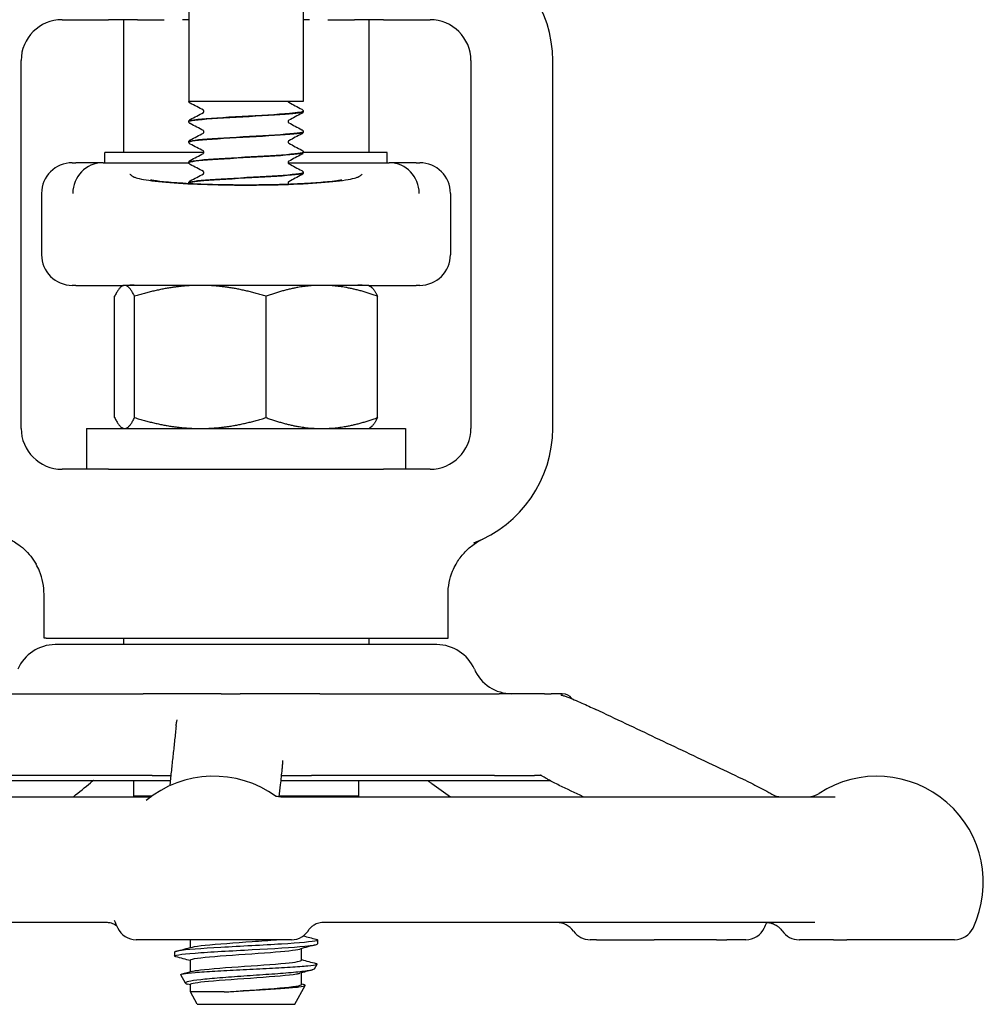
# Model space of a CAD drawing. Header units: inches. Extents: x 36 to 1719, y -84 to 1122.
# Tile 517 of 558: x 949.73 to 952.67, y 865.67 to 868.68. Entities that reach past the tile are written whole.
import ezdxf

# ---------------------------------------------------------------- set-up
doc = ezdxf.new("R2010")
doc.units = ezdxf.units.IN
doc.header["$LTSCALE"] = 48
doc.header["$MEASUREMENT"] = 0
doc.layers.add('Visible (ANSI)', color=7, linetype='Continuous', lineweight=30)

msp = doc.modelspace()

# ---------------------------------------------------------------- linework, layer by layer
at = {"layer": 'Visible (ANSI)'}
for p, q in [((950.24268, 868.7258), (950.24268, 868.4289)), ((950.59268, 868.7258), (950.59268, 868.4289)), ((949.85518, 868.6789), (949.9971, 868.6789)), ((950.08603, 868.6789), (949.9971, 868.6789)), ((950.04268, 868.6789), (950.04268, 868.27265)), ((950.08603, 868.6789), (950.16768, 868.6789)), ((950.24268, 868.6789), (950.22393, 868.6789)), ((950.61143, 868.6789), (950.59268, 868.6789)), ((950.66768, 868.6789), (950.74933, 868.6789)), ((950.83827, 868.6789), (950.74933, 868.6789)), ((950.79268, 868.6789), (950.79268, 868.27265)), ((950.83827, 868.6789), (950.98018, 868.6789)), ((949.73018, 867.4289), (949.73018, 868.5539)), ((951.10518, 868.5539), (951.10518, 867.4289)), ((951.35518, 867.4289), (951.35518, 868.5539)), ((950.59268, 868.4289), (950.24268, 868.4289)), ((950.59268, 868.39895), (950.59268, 868.39833)), ((950.24268, 868.36767), (950.24268, 868.36705)), ((950.59268, 868.33639), (950.59268, 868.33577)), ((950.24268, 868.30511), (950.24268, 868.30449)), ((950.28894, 868.27265), (949.98643, 868.27265)), ((949.98643, 868.2414), (949.98643, 868.27265)), ((950.84893, 868.27265), (950.59263, 868.27265)), ((950.59268, 868.27383), (950.59268, 868.27321)), ((950.84893, 868.2414), (950.84893, 868.27265)), ((949.88643, 868.2414), (949.89785, 868.2414)), ((949.98056, 868.2414), (949.89785, 868.2414)), ((949.98056, 868.2414), (950.24273, 868.2414)), ((950.24268, 868.24255), (950.24268, 868.24193)), ((950.54642, 868.2414), (950.85481, 868.2414)), ((950.93751, 868.2414), (950.85481, 868.2414)), ((950.93751, 868.2414), (950.94893, 868.2414)), ((950.59268, 868.21127), (950.59268, 868.21065)), ((950.24268, 868.17999), (950.24268, 868.17936)), ((949.79268, 868.14765), (949.79268, 867.96015)), ((951.04268, 868.14765), (951.04268, 867.96015)), ((949.89785, 867.8664), (949.88643, 867.8664)), ((949.89785, 867.8664), (950.04268, 867.8664)), ((950.04268, 867.8664), (950.03887, 867.8642)), ((950.04645, 867.8664), (950.04268, 867.8664)), ((950.27802, 867.8664), (950.04645, 867.8664)), ((950.07609, 867.86679), (950.75927, 867.86679)), ((950.24268, 867.86679), (950.24268, 867.86655)), ((950.64924, 867.8664), (950.27802, 867.8664)), ((950.79268, 867.8664), (950.64924, 867.8664)), ((950.79268, 867.8664), (950.93751, 867.8664)), ((950.79268, 867.8664), (950.79649, 867.8642)), ((950.94893, 867.8664), (950.93751, 867.8664)), ((950.01582, 867.46189), (950.01582, 867.8329)), ((950.07709, 867.46189), (950.07709, 867.8329)), ((950.47895, 867.46189), (950.47895, 867.8329)), ((950.81954, 867.46189), (950.81954, 867.8329)), ((949.93018, 867.4289), (950.04182, 867.4289)), ((949.93018, 867.4289), (949.93018, 867.3039)), ((950.04268, 867.4284), (950.03887, 867.4306)), ((950.04268, 867.4284), (950.04645, 867.4284)), ((950.04645, 867.4284), (950.27802, 867.4284)), ((950.27802, 867.4284), (950.64924, 867.4284)), ((950.64924, 867.4284), (950.79268, 867.4284)), ((950.79268, 867.4284), (950.79649, 867.4306)), ((950.79355, 867.4289), (950.90518, 867.4289)), ((950.90518, 867.4289), (950.90518, 867.3039)), ((949.9971, 867.3039), (949.85518, 867.3039)), ((949.9971, 867.3039), (950.83827, 867.3039)), ((950.98018, 867.3039), (950.83827, 867.3039)), ((949.80018, 866.7874), (949.80018, 866.92135)), ((951.03518, 866.7874), (951.03518, 866.92135)), ((949.80664, 866.7874), (949.80018, 866.7874)), ((949.80664, 866.7874), (949.81427, 866.7874)), ((949.81427, 866.7874), (951.02109, 866.7874)), ((950.04268, 866.7874), (950.04268, 866.7674)), ((950.79268, 866.7874), (950.79268, 866.7674)), ((951.02109, 866.7874), (951.02873, 866.7874)), ((951.02873, 866.7874), (951.03518, 866.7874)), ((951.00101, 866.7674), (949.83438, 866.7674)), ((949.59153, 866.6174), (950.10283, 866.6174)), ((950.34119, 866.6174), (950.10283, 866.6174)), ((950.34119, 866.6174), (950.39982, 866.6174)), ((950.64355, 866.6174), (950.39982, 866.6174)), ((950.64355, 866.6174), (951.1917, 866.6174)), ((951.32964, 866.6174), (951.1917, 866.6174)), ((951.32964, 866.6174), (951.35043, 866.6174)), ((951.38342, 866.6174), (951.35043, 866.6174)), ((951.38342, 866.6174), (951.38643, 866.6174)), ((949.48018, 866.35177), (950.18608, 866.35177)), ((950.13058, 866.3674), (949.60866, 866.3674)), ((950.13058, 866.3674), (949.60866, 866.3674)), ((950.07393, 866.35177), (950.07393, 866.3039)), ((950.13058, 866.3674), (950.18776, 866.3674)), ((950.52377, 866.35177), (951.34631, 866.35177)), ((950.52544, 866.3674), (950.61819, 866.3674)), ((951.17774, 866.3674), (950.61819, 866.3674)), ((951.17774, 866.3674), (950.61819, 866.3674)), ((950.76143, 866.35177), (950.76143, 866.3039)), ((951.17774, 866.3674), (951.29905, 866.3674)), ((948.53918, 866.3024), (950.11987, 866.3024)), ((950.12947, 866.3039), (950.07393, 866.3039)), ((950.08844, 866.3024), (950.09132, 866.3039)), ((950.76143, 866.3039), (950.51861, 866.3039)), ((950.52393, 866.3024), (952.21858, 866.3024)), ((950.74253, 866.3039), (950.73965, 866.3024)), ((949.99156, 865.9174), (948.58991, 865.9174)), ((952.15661, 865.9174), (950.6539, 865.9174)), ((950.55618, 865.8649), (950.08185, 865.8649)), ((950.24768, 865.84108), (950.24768, 865.8649)), ((950.55618, 865.8649), (950.55626, 865.8649)), ((950.58768, 865.80247), (950.58768, 865.838)), ((950.63643, 865.86401), (950.63643, 865.85215)), ((951.48871, 865.8649), (951.46976, 865.8649)), ((951.48871, 865.8649), (951.66506, 865.8649)), ((951.85569, 865.8649), (951.66506, 865.8649)), ((951.85569, 865.8649), (951.88754, 865.8649)), ((951.94559, 865.8649), (951.88754, 865.8649)), ((952.10815, 865.8649), (952.1099, 865.8649)), ((952.2134, 865.8649), (952.1099, 865.8649)), ((952.2134, 865.8649), (952.25401, 865.8649)), ((952.58367, 865.8649), (952.25401, 865.8649)), ((950.19893, 865.82694), (950.19893, 865.81508)), ((950.24768, 865.76694), (950.24768, 865.80247)), ((950.62661, 865.77547), (950.6348, 865.79029)), ((950.23267, 865.73222), (950.21849, 865.75785)), ((950.58768, 865.72833), (950.58768, 865.76386)), ((950.24768, 865.70507), (950.24768, 865.72833)), ((950.56685, 865.6674), (950.59894, 865.72542)), ((950.35133, 865.70507), (950.24768, 865.70507)), ((950.26851, 865.6674), (950.24768, 865.70507)), ((950.26851, 865.6674), (950.56685, 865.6674))]:
    msp.add_line(p, q, dxfattribs=at)
for centre, radius, start, end in [((950.98018, 868.5539), 0.375, 0, 69.10429), ((949.85518, 868.5539), 0.125, 90, 180), ((950.98018, 868.5539), 0.125, 0, 90), ((949.88643, 868.14765), 0.09375, 90, 180), ((950.94893, 868.14765), 0.09375, 0, 90), ((949.88643, 867.96015), 0.09375, 180, 270), ((950.94893, 867.96015), 0.09375, 270, 0), ((949.85518, 867.4289), 0.125, 180, 270), ((950.98018, 867.4289), 0.125, 270, 0), ((950.98018, 867.4289), 0.375, 290.89571, 0), ((949.83431, 866.6424), 0.125, 90, 156.42182), ((951.00105, 866.6424), 0.125, 23.57818, 90), ((951.23018, 866.7424), 0.125, 203.57818, 270), ((951.38643, 866.58615), 0.03125, 30.66159, 90), ((950.31902, 866.0399), 0.325, 54.08441, 129.50864), ((952.3465, 866.0399), 0.325, 334.62307, 122.99589), ((952.13548, 866.3649), 0.0625, 270, 302.99589), ((950.31902, 866.0399), 0.325, 200.67071, 205.37693), ((950.08185, 865.9274), 0.0625, 205.37693, 270), ((950.55626, 865.9274), 0.0625, 270, 331.08084), ((951.36793, 865.8549), 0.0625, 35.45054, 90), ((951.94559, 865.9274), 0.0625, 270, 334.62307), ((951.70842, 866.0399), 0.325, 334.62307, 337.8564), ((952.58367, 865.9274), 0.0625, 270, 334.62307), ((951.46976, 865.9274), 0.0625, 215.45054, 270), ((952.10815, 865.9274), 0.0625, 214.46729, 270)]:
    msp.add_arc(centre, radius, start, end, dxfattribs=at)
for centre, major_axis, ratio, start_param, end_param in [((949.97969, 868.14765), (-0.01834, -0.09202), 0.976791, 3.3518573, 4.9046798), ((950.20638, 868.14765), (-0.24503, 0.08795), 0.1325254, 5.9294735, 5.9474474), ((950.62898, 868.14765), (0.24503, 0.08795), 0.1325254, 0.3357379, 0.3537118), ((950.85567, 868.14765), (-0.01834, 0.09202), 0.976791, 4.5200982, 6.0729206)]:
    msp.add_ellipse(centre, major_axis=major_axis, ratio=ratio, start_param=start_param, end_param=end_param, dxfattribs=at)
for points, knots in [([(950.24689, 868.42358), (950.24622, 868.42393), (950.24551, 868.42436), (950.24435, 868.4255), (950.24393, 868.42598), (950.2432, 868.42724), (950.24289, 868.42803), (950.24275, 868.4289)], [0, 0, 0, 0, 0.023435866, 0.023435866, 0.035520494, 0.035520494, 0.047958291, 0.047958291, 0.047958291, 0.047958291]), ([(950.54645, 868.4289), (950.54668, 868.4278), (950.54724, 868.42701), (950.54793, 868.42627), (950.54812, 868.42616), (950.54816, 868.42614), (950.54817, 868.42614), (950.54817, 868.42614)], [0, 0, 0, 0, 0.019585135, 0.019585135, 0.03717489, 0.03717489, 0.039574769, 0.039574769, 0.039574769, 0.039574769]), ([(950.24302, 868.36702), (950.24295, 868.36859), (950.24914, 868.37016), (950.26158, 868.37172), (950.28605, 868.3748), (950.33409, 868.37788), (950.3874, 868.38096), (950.4405, 868.38403), (950.49758, 868.3871), (950.53701, 868.39016), (950.57202, 868.39289), (950.59241, 868.39561), (950.59263, 868.39833)], [94.2450706, 94.2450706, 94.2450706, 94.2450706, 94.7168163, 94.7168163, 94.7168163, 95.6446581, 95.6446581, 95.6446581, 96.5689115, 96.5689115, 96.5689115, 97.3893723, 97.3893723, 97.3893723, 97.3893723]), ([(950.59252, 868.39898), (950.59237, 868.39661), (950.57741, 868.39424), (950.55017, 868.39186), (950.51475, 868.38878), (950.45944, 868.3857), (950.40538, 868.38261), (950.35133, 868.37953), (950.2998, 868.37645), (950.27049, 868.37336), (950.25246, 868.37147), (950.2431, 868.36957), (950.24298, 868.36767)], [-103.6752666, -103.6752666, -103.6752666, -103.6752666, -102.9605503, -102.9605503, -102.9605503, -102.0313957, -102.0313957, -102.0313957, -101.1024988, -101.1024988, -101.1024988, -100.5309649, -100.5309649, -100.5309649, -100.5309649]), ([(950.28902, 868.39864), (950.28902, 868.39985), (950.28852, 868.40097), (950.28772, 868.40205), (950.28744, 868.40226), (950.28723, 868.40241), (950.2872, 868.40243), (950.2872, 868.40243)], [0, 0, 0, 0, 0.02017106, 0.02017106, 0.036592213, 0.036592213, 0.045399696, 0.045399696, 0.045399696, 0.045399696]), ([(950.28722, 868.39487), (950.28728, 868.39491), (950.28746, 868.39502), (950.28797, 868.39556), (950.28828, 868.39594), (950.28881, 868.39708), (950.28902, 868.39786), (950.28902, 868.39864)], [0.008751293, 0.008751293, 0.008751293, 0.008751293, 0.024017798, 0.024017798, 0.03673453, 0.03673453, 0.049915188, 0.049915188, 0.049915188, 0.049915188]), ([(950.58847, 868.40499), (950.58919, 868.40461), (950.58995, 868.40416), (950.59119, 868.40287), (950.59163, 868.40231), (950.59236, 868.40085), (950.59264, 868.39993), (950.59268, 868.39898)], [0, 0, 0, 0, 0.024898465, 0.024898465, 0.037820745, 0.037820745, 0.051208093, 0.051208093, 0.051208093, 0.051208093]), ([(950.59268, 868.39831), (950.59262, 868.39703), (950.59214, 868.39583), (950.59104, 868.39417), (950.59045, 868.39362), (950.58941, 868.39282), (950.58893, 868.39254), (950.58847, 868.3923)], [0, 0, 0, 0, 0.017960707, 0.017960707, 0.035135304, 0.035135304, 0.051182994, 0.051182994, 0.051182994, 0.051182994]), ([(950.24268, 868.3677), (950.24274, 868.36898), (950.24322, 868.37018), (950.24432, 868.37184), (950.24492, 868.37238), (950.24596, 868.37318), (950.24643, 868.37346), (950.24689, 868.37371)], [0, 0, 0, 0, 0.017960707, 0.017960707, 0.035135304, 0.035135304, 0.051182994, 0.051182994, 0.051182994, 0.051182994]), ([(950.24689, 868.36102), (950.24618, 868.36139), (950.24542, 868.36185), (950.24417, 868.36313), (950.24373, 868.36369), (950.243, 868.36515), (950.24273, 868.36607), (950.24268, 868.36702)], [0, 0, 0, 0, 0.024898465, 0.024898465, 0.037820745, 0.037820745, 0.051208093, 0.051208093, 0.051208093, 0.051208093]), ([(950.54816, 868.37115), (950.54813, 868.37113), (950.54795, 868.37103), (950.5474, 868.37045), (950.54709, 868.37007), (950.54655, 868.36893), (950.54635, 868.36815), (950.54635, 868.36736)], [0.006616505, 0.006616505, 0.006616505, 0.006616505, 0.024017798, 0.024017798, 0.03673453, 0.03673453, 0.049915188, 0.049915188, 0.049915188, 0.049915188]), ([(950.54635, 868.36736), (950.54635, 868.36616), (950.54685, 868.36503), (950.54764, 868.36396), (950.54793, 868.36374), (950.54813, 868.36359), (950.54817, 868.36357), (950.54817, 868.36357)], [0, 0, 0, 0, 0.02017106, 0.02017106, 0.036592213, 0.036592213, 0.045399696, 0.045399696, 0.045399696, 0.045399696]), ([(950.59268, 868.33642), (950.59268, 868.33641), (950.59268, 868.3364), (950.59268, 868.33639), (950.59269, 868.33331), (950.56594, 868.33023), (950.52264, 868.32716), (950.47935, 868.32408), (950.42054, 868.321), (950.36861, 868.31792), (950.3167, 868.31484), (950.27289, 868.31177), (950.25386, 868.30869), (950.24649, 868.3075), (950.24291, 868.3063), (950.24298, 868.30511)], [-97.3920813, -97.3920813, -97.3920813, -97.3920813, -97.3894346, -97.3894346, -97.3894346, -96.461786, -96.461786, -96.461786, -95.5343789, -95.5343789, -95.5343789, -94.6072107, -94.6072107, -94.6072107, -94.2477796, -94.2477796, -94.2477796, -94.2477796]), ([(950.28902, 868.33608), (950.28902, 868.33729), (950.28852, 868.33841), (950.28772, 868.33949), (950.28744, 868.3397), (950.28723, 868.33985), (950.2872, 868.33987), (950.2872, 868.33987)], [0, 0, 0, 0, 0.02017106, 0.02017106, 0.036592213, 0.036592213, 0.045399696, 0.045399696, 0.045399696, 0.045399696]), ([(950.28722, 868.33231), (950.28728, 868.33234), (950.28746, 868.33246), (950.28797, 868.33299), (950.28828, 868.33338), (950.28881, 868.33451), (950.28902, 868.33529), (950.28902, 868.33608)], [0.008751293, 0.008751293, 0.008751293, 0.008751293, 0.024017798, 0.024017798, 0.03673453, 0.03673453, 0.049915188, 0.049915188, 0.049915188, 0.049915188]), ([(950.58847, 868.34242), (950.58919, 868.34205), (950.58995, 868.3416), (950.59119, 868.34031), (950.59163, 868.33975), (950.59236, 868.33829), (950.59264, 868.33737), (950.59268, 868.33642)], [0, 0, 0, 0, 0.024898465, 0.024898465, 0.037820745, 0.037820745, 0.051208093, 0.051208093, 0.051208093, 0.051208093]), ([(950.24268, 868.30514), (950.24274, 868.30641), (950.24322, 868.30761), (950.24432, 868.30927), (950.24492, 868.30982), (950.24596, 868.31062), (950.24643, 868.3109), (950.24689, 868.31114)], [0, 0, 0, 0, 0.017960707, 0.017960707, 0.035135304, 0.035135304, 0.051182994, 0.051182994, 0.051182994, 0.051182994]), ([(950.24288, 868.30446), (950.24276, 868.30526), (950.2443, 868.30606), (950.24759, 868.30685), (950.26035, 868.30994), (950.29906, 868.31302), (950.34892, 868.31611), (950.39868, 868.31919), (950.45835, 868.32227), (950.5052, 868.32534), (950.55196, 868.32842), (950.58485, 868.33149), (950.59139, 868.33456), (950.59225, 868.33496), (950.59265, 868.33537), (950.59262, 868.33577)], [87.9618853, 87.9618853, 87.9618853, 87.9618853, 88.2020629, 88.2020629, 88.2020629, 89.131595, 89.131595, 89.131595, 90.0591077, 90.0591077, 90.0591077, 90.9847722, 90.9847722, 90.9847722, 91.106187, 91.106187, 91.106187, 91.106187]), ([(950.54816, 868.30858), (950.54813, 868.30856), (950.54795, 868.30847), (950.5474, 868.30789), (950.54709, 868.3075), (950.54655, 868.30637), (950.54635, 868.30559), (950.54635, 868.3048)], [0.006616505, 0.006616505, 0.006616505, 0.006616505, 0.024017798, 0.024017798, 0.03673453, 0.03673453, 0.049915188, 0.049915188, 0.049915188, 0.049915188]), ([(950.59268, 868.33574), (950.59262, 868.33447), (950.59214, 868.33327), (950.59104, 868.33161), (950.59045, 868.33106), (950.58941, 868.33026), (950.58893, 868.32998), (950.58847, 868.32974)], [0, 0, 0, 0, 0.017960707, 0.017960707, 0.035135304, 0.035135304, 0.051182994, 0.051182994, 0.051182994, 0.051182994]), ([(950.24689, 868.29846), (950.24618, 868.29883), (950.24542, 868.29928), (950.24417, 868.30057), (950.24373, 868.30113), (950.243, 868.30259), (950.24273, 868.30351), (950.24268, 868.30446)], [0, 0, 0, 0, 0.024898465, 0.024898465, 0.037820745, 0.037820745, 0.051208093, 0.051208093, 0.051208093, 0.051208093]), ([(950.28902, 868.27352), (950.28902, 868.27473), (950.28852, 868.27585), (950.28772, 868.27692), (950.28744, 868.27714), (950.28723, 868.27729), (950.2872, 868.27731), (950.2872, 868.27731)], [0, 0, 0, 0, 0.02017106, 0.02017106, 0.036592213, 0.036592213, 0.045399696, 0.045399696, 0.045399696, 0.045399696]), ([(950.54635, 868.3048), (950.54635, 868.30359), (950.54685, 868.30247), (950.54764, 868.3014), (950.54793, 868.30118), (950.54813, 868.30103), (950.54817, 868.30101), (950.54817, 868.30101)], [0, 0, 0, 0, 0.02017106, 0.02017106, 0.036592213, 0.036592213, 0.045399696, 0.045399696, 0.045399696, 0.045399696]), ([(950.58847, 868.27986), (950.58919, 868.27949), (950.58995, 868.27903), (950.59119, 868.27775), (950.59163, 868.27719), (950.59236, 868.27573), (950.59264, 868.27481), (950.59268, 868.27386)], [0, 0, 0, 0, 0.024898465, 0.024898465, 0.037820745, 0.037820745, 0.051208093, 0.051208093, 0.051208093, 0.051208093]), ([(950.24269, 868.2419), (950.24268, 868.24198), (950.24269, 868.24207), (950.24273, 868.24215), (950.24394, 868.24522), (950.27164, 868.24828), (950.31536, 868.25135), (950.35904, 868.25441), (950.41769, 868.25748), (950.46916, 868.26054), (950.52058, 868.2636), (950.56363, 868.26666), (950.58208, 868.26972), (950.58907, 868.27089), (950.59247, 868.27205), (950.5924, 868.27321)], [81.6787, 81.6787, 81.6787, 81.6787, 81.7038978, 81.7038978, 81.7038978, 82.6277161, 82.6277161, 82.6277161, 83.5507651, 83.5507651, 83.5507651, 84.4730857, 84.4730857, 84.4730857, 84.8230016, 84.8230016, 84.8230016, 84.8230016]), ([(950.24268, 868.24257), (950.24274, 868.24385), (950.24322, 868.24505), (950.24432, 868.24671), (950.24492, 868.24726), (950.24596, 868.24806), (950.24643, 868.24834), (950.24689, 868.24858)], [0, 0, 0, 0, 0.017960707, 0.017960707, 0.035135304, 0.035135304, 0.051182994, 0.051182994, 0.051182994, 0.051182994]), ([(950.59252, 868.27386), (950.59263, 868.27317), (950.59148, 868.27248), (950.58901, 868.27178), (950.57799, 868.26871), (950.54102, 868.26564), (950.49214, 868.26256), (950.44326, 868.25949), (950.38363, 868.25642), (950.33589, 868.25335), (950.28816, 868.25027), (950.25343, 868.2472), (950.24489, 868.24413), (950.24342, 868.2436), (950.24273, 868.24308), (950.24279, 868.24255)], [-91.108896, -91.108896, -91.108896, -91.108896, -90.9008742, -90.9008742, -90.9008742, -89.9748609, -89.9748609, -89.9748609, -89.0490707, -89.0490707, -89.0490707, -88.1235008, -88.1235008, -88.1235008, -87.9645943, -87.9645943, -87.9645943, -87.9645943]), ([(950.28722, 868.26974), (950.28728, 868.26978), (950.28746, 868.26989), (950.28797, 868.27043), (950.28828, 868.27081), (950.28881, 868.27195), (950.28902, 868.27273), (950.28902, 868.27352)], [0.008751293, 0.008751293, 0.008751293, 0.008751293, 0.024017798, 0.024017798, 0.03673453, 0.03673453, 0.049915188, 0.049915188, 0.049915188, 0.049915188]), ([(950.54816, 868.24602), (950.54813, 868.246), (950.54795, 868.2459), (950.5474, 868.24533), (950.54709, 868.24494), (950.54655, 868.2438), (950.54635, 868.24303), (950.54635, 868.24224)], [0.006616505, 0.006616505, 0.006616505, 0.006616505, 0.024017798, 0.024017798, 0.03673453, 0.03673453, 0.049915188, 0.049915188, 0.049915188, 0.049915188]), ([(950.59268, 868.27318), (950.59262, 868.2719), (950.59214, 868.27071), (950.59104, 868.26905), (950.59045, 868.2685), (950.58941, 868.2677), (950.58893, 868.26742), (950.58847, 868.26718)], [0, 0, 0, 0, 0.017960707, 0.017960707, 0.035135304, 0.035135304, 0.051182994, 0.051182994, 0.051182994, 0.051182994]), ([(950.24689, 868.23589), (950.24618, 868.23627), (950.24542, 868.23672), (950.24417, 868.23801), (950.24373, 868.23857), (950.243, 868.24003), (950.24273, 868.24095), (950.24268, 868.2419)], [0, 0, 0, 0, 0.024898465, 0.024898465, 0.037820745, 0.037820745, 0.051208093, 0.051208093, 0.051208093, 0.051208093]), ([(950.54635, 868.24224), (950.54635, 868.24103), (950.54685, 868.23991), (950.54764, 868.23883), (950.54793, 868.23862), (950.54813, 868.23847), (950.54817, 868.23845), (950.54817, 868.23845)], [0, 0, 0, 0, 0.02017106, 0.02017106, 0.036592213, 0.036592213, 0.045399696, 0.045399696, 0.045399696, 0.045399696]), ([(950.58847, 868.2173), (950.58919, 868.21693), (950.58995, 868.21647), (950.59119, 868.21519), (950.59163, 868.21462), (950.59236, 868.21317), (950.59264, 868.21225), (950.59268, 868.21129)], [0, 0, 0, 0, 0.024898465, 0.024898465, 0.037820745, 0.037820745, 0.051208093, 0.051208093, 0.051208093, 0.051208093]), ([(950.0622, 868.20679), (950.06225, 868.20673), (950.0623, 868.20668), (950.06276, 868.20617), (950.06322, 868.20572), (950.06543, 868.20369), (950.06766, 868.20209), (950.07212, 868.19959), (950.07398, 868.19867), (950.07652, 868.19755), (950.07701, 868.19734), (950.07751, 868.19713)], [-0.00483264, -0.00483264, -0.00483264, -0.00483264, 0, 0, 0.03929975, 0.03929975, 0.17286172, 0.17286172, 0.25278744, 0.25278744, 0.27153158, 0.27153158, 0.27153158, 0.27153158]), ([(950.07751, 868.19713), (950.08675, 868.19328), (950.10452, 868.18962), (950.15511, 868.1831), (950.18745, 868.18031), (950.26258, 868.17596), (950.30466, 868.17444), (950.3931, 868.17289), (950.43862, 868.17287), (950.52719, 868.17434), (950.56939, 868.17581), (950.64496, 868.18009), (950.6776, 868.18285), (950.72977, 868.1894), (950.74833, 868.19316), (950.75785, 868.19713)], [0, 0, 0, 0, 0.344205, 0.344205, 0.6883035, 0.6883035, 1.0322227, 1.0322227, 1.3758839, 1.3758839, 1.7193458, 1.7193458, 2.0628667, 2.0628667, 2.4173808, 2.4173808, 2.4173808, 2.4173808]), ([(950.71011, 868.1885), (950.71011, 868.1885), (950.70996, 868.18846), (950.70857, 868.18817), (950.7054, 868.18755), (950.6941, 868.1858), (950.68428, 868.18453), (950.65668, 868.18167), (950.63745, 868.1801), (950.59034, 868.17713), (950.56178, 868.17583), (950.49962, 868.17391), (950.46511, 868.17333), (950.39585, 868.1731), (950.36081, 868.17345), (950.2941, 868.17504), (950.26288, 868.17626), (950.20785, 868.17934), (950.18416, 868.18115), (950.14903, 868.1847), (950.13611, 868.18651), (950.12744, 868.18804), (950.126, 868.18833), (950.12533, 868.18848), (950.12526, 868.1885), (950.12525, 868.1885)], [-3.9197905, -3.9197905, -3.9197905, -3.9197905, -3.8923457, -3.8923457, -3.779618, -3.779618, -3.6122028, -3.6122028, -3.3893232, -3.3893232, -3.1324583, -3.1324583, -2.8590136, -2.8590136, -2.5819763, -2.5819763, -2.308624, -2.308624, -2.0477624, -2.0477624, -1.8214592, -1.8214592, -1.7487926, -1.7487926, -1.7289388, -1.7289388, -1.7289388, -1.7289388]), ([(950.24268, 868.18001), (950.24274, 868.18129), (950.24322, 868.18249), (950.24432, 868.18415), (950.24492, 868.18469), (950.24596, 868.1855), (950.24643, 868.18578), (950.24689, 868.18602)], [0, 0, 0, 0, 0.017960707, 0.017960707, 0.035135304, 0.035135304, 0.051182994, 0.051182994, 0.051182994, 0.051182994]), ([(950.59236, 868.21129), (950.59248, 868.20996), (950.58802, 868.20862), (950.57889, 868.20729), (950.55791, 868.20422), (950.51271, 868.20115), (950.46041, 868.19808), (950.40813, 868.19501), (950.34997, 868.19195), (950.30796, 868.18888), (950.26738, 868.18591), (950.24278, 868.18295), (950.24269, 868.17999)], [-84.8257107, -84.8257107, -84.8257107, -84.8257107, -84.4233738, -84.4233738, -84.4233738, -83.4988671, -83.4988671, -83.4988671, -82.5745653, -82.5745653, -82.5745653, -81.681409, -81.681409, -81.681409, -81.681409]), ([(950.24281, 868.17934), (950.24296, 868.18182), (950.25944, 868.1843), (950.28896, 868.18678), (950.32568, 868.18986), (950.38172, 868.19294), (950.43564, 868.19603), (950.4895, 868.19911), (950.53998, 868.20219), (950.56781, 868.20527), (950.58399, 868.20706), (950.59229, 868.20885), (950.59237, 868.21065)], [75.3955147, 75.3955147, 75.3955147, 75.3955147, 76.1425075, 76.1425075, 76.1425075, 77.0718173, 77.0718173, 77.0718173, 78.0001054, 78.0001054, 78.0001054, 78.5398163, 78.5398163, 78.5398163, 78.5398163]), ([(950.28902, 868.21096), (950.28902, 868.21216), (950.28852, 868.21328), (950.28772, 868.21436), (950.28744, 868.21457), (950.28723, 868.21472), (950.2872, 868.21474), (950.2872, 868.21474)], [0, 0, 0, 0, 0.02017106, 0.02017106, 0.036592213, 0.036592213, 0.045399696, 0.045399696, 0.045399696, 0.045399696]), ([(950.28722, 868.20718), (950.28728, 868.20722), (950.28746, 868.20733), (950.28797, 868.20787), (950.28828, 868.20825), (950.28881, 868.20939), (950.28902, 868.21017), (950.28902, 868.21096)], [0.008751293, 0.008751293, 0.008751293, 0.008751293, 0.024017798, 0.024017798, 0.03673453, 0.03673453, 0.049915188, 0.049915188, 0.049915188, 0.049915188]), ([(950.59268, 868.21062), (950.59262, 868.20934), (950.59214, 868.20814), (950.59104, 868.20648), (950.59045, 868.20594), (950.58941, 868.20514), (950.58893, 868.20485), (950.58847, 868.20461)], [0, 0, 0, 0, 0.017960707, 0.017960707, 0.035135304, 0.035135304, 0.051182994, 0.051182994, 0.051182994, 0.051182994]), ([(950.75785, 868.19713), (950.75835, 868.19734), (950.75884, 868.19755), (950.76139, 868.19867), (950.76325, 868.1996), (950.76769, 868.20209), (950.76991, 868.20368), (950.77212, 868.2057), (950.77259, 868.20616), (950.77306, 868.20668), (950.77311, 868.20673), (950.77316, 868.20679)], [0.05166308, 0.05166308, 0.05166308, 0.05166308, 0.07036558, 0.07036558, 0.15060424, 0.15060424, 0.28322209, 0.28322209, 0.32342002, 0.32342002, 0.3282584, 0.3282584, 0.3282584, 0.3282584]), ([(950.54816, 868.18346), (950.54813, 868.18344), (950.54795, 868.18334), (950.5474, 868.18276), (950.54709, 868.18238), (950.54655, 868.18124), (950.54635, 868.18046), (950.54635, 868.17967)], [0.006616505, 0.006616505, 0.006616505, 0.006616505, 0.024017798, 0.024017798, 0.03673453, 0.03673453, 0.049915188, 0.049915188, 0.049915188, 0.049915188]), ([(950.54635, 868.17967), (950.54635, 868.17847), (950.54685, 868.17735), (950.54764, 868.17627), (950.54793, 868.17606), (950.54813, 868.17591), (950.54817, 868.17589), (950.54817, 868.17589)], [0, 0, 0, 0, 0.02017106, 0.02017106, 0.036592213, 0.036592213, 0.045399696, 0.045399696, 0.045399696, 0.045399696]), ([(950.07609, 867.86679), (950.06779, 867.86679), (950.06239, 867.86641), (950.05966, 867.8664), (950.05964, 867.8664), (950.05962, 867.8664)], [0.0481126, 0.0481126, 0.0481126, 0.0481126, 0.35549776, 0.35549776, 0.35797029, 0.35797029, 0.35797029, 0.35797029]), ([(950.77575, 867.8664), (950.77573, 867.8664), (950.7757, 867.8664), (950.77297, 867.86641), (950.76757, 867.86679), (950.75927, 867.86679)], [-0.00244603, -0.00244603, -0.00244603, -0.00244603, 0, 0, 0.30409051, 0.30409051, 0.30409051, 0.30409051]), ([(949.70076, 867.08688), (949.70161, 867.08643), (949.70243, 867.08598), (949.71048, 867.08155), (949.72448, 867.07328), (949.75395, 867.04617), (949.76616, 867.03081), (949.77578, 867.01385)], [0.01028684, 0.01028684, 0.01028684, 0.01028684, 0.01590204, 0.01590204, 0.08584187, 0.08584187, 0.15193376, 0.15193376, 0.15193376, 0.15193376]), ([(951.05958, 867.01385), (951.06571, 867.02466), (951.0729, 867.03483), (951.08897, 867.05336), (951.09777, 867.06171), (951.11828, 867.07773), (951.12788, 867.08324), (951.13371, 867.0864), (951.13415, 867.08664), (951.1346, 867.08688)], [0, 0, 0, 0, 0.09469213, 0.09469213, 0.18700728, 0.18700728, 0.29404594, 0.29404594, 0.30156032, 0.30156032, 0.30156032, 0.30156032]), ([(951.1346, 867.08688), (951.13686, 867.08808), (951.13918, 867.08926), (951.14166, 867.09045), (951.14176, 867.09049), (951.14185, 867.09054)], [-0.020804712, -0.020804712, -0.020804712, -0.020804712, 0, 0, 0.000806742, 0.000806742, 0.000806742, 0.000806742]), ([(949.80018, 866.92135), (949.80018, 866.94577), (949.79541, 866.96995), (949.78314, 866.99987), (949.77967, 867.00698), (949.77578, 867.01385)], [0, 0, 0, 0, 0.18604443, 0.18604443, 0.24640289, 0.24640289, 0.24640289, 0.24640289]), ([(951.03518, 866.92135), (951.03518, 866.94577), (951.03995, 866.96995), (951.05223, 866.99987), (951.05569, 867.00698), (951.05958, 867.01385)], [0, 0, 0, 0, 0.18604443, 0.18604443, 0.24640289, 0.24640289, 0.24640289, 0.24640289]), ([(951.37959, 866.61389), (951.37959, 866.61389), (951.37962, 866.61388), (951.37982, 866.61383), (951.37994, 866.61379), (951.38024, 866.61371), (951.38037, 866.61368), (951.38068, 866.61359), (951.38087, 866.61354), (951.3813, 866.61342), (951.38153, 866.61335), (951.38226, 866.61315), (951.38276, 866.61301), (951.38511, 866.61234), (951.38681, 866.61182), (951.39188, 866.6102), (951.3953, 866.60901), (951.40601, 866.60507), (951.41361, 866.60201), (951.42883, 866.59565), (951.43661, 866.59228), (951.45875, 866.58245), (951.47281, 866.57587), (951.48653, 866.56937)], [0.55023146, 0.55023146, 0.55023146, 0.55023146, 0.55573291, 0.55573291, 0.55952642, 0.55952642, 0.56142381, 0.56142381, 0.56333702, 0.56333702, 0.56525245, 0.56525245, 0.56911754, 0.56911754, 0.58443949, 0.58443949, 0.61464372, 0.61464372, 0.67607817, 0.67607817, 0.74039961, 0.74039961, 0.86273742, 0.86273742, 0.86273742, 0.86273742]), ([(951.94742, 866.35059), (951.9167, 866.36518), (951.88598, 866.37978), (951.82454, 866.40896), (951.79382, 866.42355), (951.73237, 866.45273), (951.70164, 866.46732), (951.64019, 866.49649), (951.60946, 866.51107), (951.548, 866.54022), (951.51726, 866.5548), (951.48653, 866.56937)], [0.9601047, 0.9601047, 0.9601047, 0.9601047, 1.233998, 1.233998, 1.5078914, 1.5078914, 1.7817848, 1.7817848, 2.0556781, 2.0556781, 2.3295715, 2.3295715, 2.3295715, 2.3295715]), ([(950.20417, 866.5196), (950.20427, 866.52056), (950.20441, 866.52189), (950.20483, 866.52525), (950.20515, 866.52749), (950.20589, 866.5316), (950.20628, 866.53346), (950.20678, 866.53572), (950.20694, 866.53643), (950.20708, 866.53709), (950.20712, 866.53724), (950.20713, 866.5373), (950.20713, 866.53731), (950.20713, 866.53731)], [0, 0, 0, 0, 0.018818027, 0.018818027, 0.042443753, 0.042443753, 0.063358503, 0.063358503, 0.07651892, 0.07651892, 0.08373261, 0.08373261, 0.085554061, 0.085554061, 0.085554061, 0.085554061]), ([(950.20417, 866.5196), (950.20259, 866.50503), (950.20102, 866.49045), (950.19788, 866.4613), (950.19631, 866.44672), (950.19316, 866.41755), (950.19159, 866.40297), (950.18845, 866.37379), (950.18688, 866.3592), (950.18499, 866.34163), (950.18466, 866.33866), (950.18434, 866.33568)], [0.7332962, 0.7332962, 0.7332962, 0.7332962, 1.0071895, 1.0071895, 1.2810829, 1.2810829, 1.5549762, 1.5549762, 1.8288696, 1.8288696, 1.8847241, 1.8847241, 1.8847241, 1.8847241]), ([(950.52949, 866.41292), (950.52949, 866.41292), (950.52949, 866.41292), (950.52949, 866.4129), (950.52947, 866.4127), (950.52941, 866.41179), (950.52936, 866.41085), (950.52921, 866.40834), (950.52912, 866.40667), (950.52889, 866.40276), (950.52874, 866.40051), (950.52838, 866.39542), (950.52814, 866.39253), (950.52779, 866.38913), (950.52771, 866.38831), (950.5276, 866.38735), (950.52758, 866.38712), (950.52756, 866.38691)], [0.39505215, 0.39505215, 0.39505215, 0.39505215, 0.39558435, 0.39558435, 0.40525064, 0.40525064, 0.42132108, 0.42132108, 0.44262059, 0.44262059, 0.47100407, 0.47100407, 0.50890401, 0.50890401, 0.52153513, 0.52153513, 0.52574122, 0.52574122, 0.52574122, 0.52574122]), ([(950.52756, 866.38691), (950.52582, 866.37078), (950.52408, 866.35465), (950.52105, 866.32657), (950.51976, 866.31462), (950.51847, 866.30267)], [0.77160372, 0.77160372, 0.77160372, 0.77160372, 1.07474202, 1.07474202, 1.29924856, 1.29924856, 1.29924856, 1.29924856]), ([(949.951, 866.35177), (949.95082, 866.35162), (949.95065, 866.35148), (949.94848, 866.34965), (949.94647, 866.34802), (949.94401, 866.34605), (949.94333, 866.34551), (949.94271, 866.34501)], [0.369790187, 0.369790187, 0.369790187, 0.369790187, 0.371993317, 0.371993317, 0.397057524, 0.397057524, 0.40805669, 0.40805669, 0.40805669, 0.40805669]), ([(950.98582, 866.34261), (950.98356, 866.34422), (950.98069, 866.34621), (950.97629, 866.34945), (950.97477, 866.3506), (950.97327, 866.35177)], [0, 0, 0, 0, 0.033112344, 0.033112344, 0.050501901, 0.050501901, 0.050501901, 0.050501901]), ([(951.31976, 866.36724), (951.31952, 866.36725), (951.31929, 866.36726), (951.31837, 866.36728), (951.31771, 866.3673), (951.31639, 866.36732), (951.31572, 866.36733), (951.31323, 866.36736), (951.31151, 866.36737), (951.3081, 866.36739), (951.30642, 866.36739), (951.30391, 866.3674), (951.30307, 866.3674), (951.30159, 866.3674), (951.30096, 866.3674), (951.30019, 866.3674), (951.3001, 866.3674), (951.29999, 866.3674), (951.29997, 866.3674), (951.29992, 866.3674), (951.2999, 866.3674), (951.29987, 866.3674), (951.29986, 866.3674), (951.29959, 866.3674), (951.29932, 866.3674), (951.29906, 866.3674)], [0.287281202, 0.287281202, 0.287281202, 0.287281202, 0.289064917, 0.289064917, 0.294371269, 0.294371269, 0.300336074, 0.300336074, 0.316953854, 0.316953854, 0.333382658, 0.333382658, 0.341579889, 0.341579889, 0.347730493, 0.347730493, 0.348500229, 0.348500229, 0.348663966, 0.348663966, 0.348829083, 0.348829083, 0.348913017, 0.348913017, 0.351147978, 0.351147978, 0.351147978, 0.351147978]), ([(951.37504, 866.33713), (951.36332, 866.3427), (951.35186, 866.34842), (951.33691, 866.35724), (951.33301, 866.35964), (951.3276, 866.3629), (951.32612, 866.36378), (951.32359, 866.36523), (951.3225, 866.36583), (951.32093, 866.36666), (951.32038, 866.36694), (951.31935, 866.36744), (951.31891, 866.36764), (951.31833, 866.3679), (951.31815, 866.36797), (951.31795, 866.36805), (951.31792, 866.36806), (951.31792, 866.36806)], [0, 0, 0, 0, 0.10474171, 0.10474171, 0.14093521, 0.14093521, 0.15449192, 0.15449192, 0.16471611, 0.16471611, 0.17102308, 0.17102308, 0.17849198, 0.17849198, 0.1854649, 0.1854649, 0.19170635, 0.19170635, 0.19170635, 0.19170635]), ([(951.94742, 866.35059), (951.9648, 866.34233), (951.982, 866.33399), (952.00297, 866.32286), (952.00807, 866.32007), (952.01714, 866.31496), (952.02117, 866.31263), (952.02797, 866.30877), (952.03057, 866.30731), (952.03439, 866.30539), (952.03564, 866.3048), (952.03753, 866.30398), (952.03825, 866.30369), (952.0394, 866.30326), (952.03986, 866.3031), (952.04089, 866.30276), (952.04126, 866.30267), (952.04148, 866.30261)], [0, 0, 0, 0, 0.15497359, 0.15497359, 0.20636211, 0.20636211, 0.24491806, 0.24491806, 0.26745771, 0.26745771, 0.27822563, 0.27822563, 0.28608386, 0.28608386, 0.29389274, 0.29389274, 0.30858895, 0.30858895, 0.30858895, 0.30858895]), ([(950.11987, 866.3024), (950.12328, 866.3024), (950.1257, 866.30272), (950.12787, 866.30311), (950.12823, 866.30318), (950.12857, 866.30325)], [0, 0, 0, 0, 0.023018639, 0.023018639, 0.0282285, 0.0282285, 0.0282285, 0.0282285]), ([(950.5061, 866.30565), (950.50678, 866.30536), (950.50786, 866.30492), (950.51127, 866.30391), (950.51344, 866.30334), (950.5186, 866.30262), (950.52099, 866.3024), (950.52393, 866.3024)], [0.52279542, 0.52279542, 0.52279542, 0.52279542, 0.545370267, 0.545370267, 0.565399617, 0.565399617, 0.577961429, 0.577961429, 0.577961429, 0.577961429]), ([(952.04097, 866.30264), (952.04097, 866.30264), (952.041, 866.30264), (952.04122, 866.30263), (952.04135, 866.30262), (952.04175, 866.3026), (952.04186, 866.30259), (952.04209, 866.30258), (952.04217, 866.30258), (952.04235, 866.30257), (952.04245, 866.30257), (952.04267, 866.30256), (952.04279, 866.30256), (952.04303, 866.30255), (952.04316, 866.30255), (952.04354, 866.30253), (952.0438, 866.30253), (952.04455, 866.30251), (952.04501, 866.3025), (952.04718, 866.30246), (952.04861, 866.30244), (952.05165, 866.30242), (952.05322, 866.30241), (952.05576, 866.3024), (952.05674, 866.3024), (952.05823, 866.3024), (952.05872, 866.3024), (952.05961, 866.3024), (952.05998, 866.3024), (952.06049, 866.3024), (952.06054, 866.3024), (952.06061, 866.3024), (952.06061, 866.3024), (952.06063, 866.3024), (952.06064, 866.3024), (952.06089, 866.3024), (952.06112, 866.3024), (952.06136, 866.3024)], [0.378257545, 0.378257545, 0.378257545, 0.378257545, 0.386657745, 0.386657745, 0.392554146, 0.392554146, 0.394496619, 0.394496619, 0.39546607, 0.39546607, 0.396437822, 0.396437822, 0.397411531, 0.397411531, 0.398384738, 0.398384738, 0.400350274, 0.400350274, 0.404274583, 0.404274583, 0.419969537, 0.419969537, 0.438754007, 0.438754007, 0.450767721, 0.450767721, 0.456774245, 0.456774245, 0.461283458, 0.461283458, 0.461769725, 0.461769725, 0.461830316, 0.461830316, 0.461891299, 0.461891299, 0.463727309, 0.463727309, 0.463727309, 0.463727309]), ([(950.0226, 865.90663), (950.02253, 865.90669), (950.02247, 865.90675), (950.02103, 865.90798), (950.01899, 865.90957), (950.01265, 865.91307), (950.00825, 865.91501), (949.99924, 865.91695), (949.99551, 865.9174), (949.99156, 865.9174)], [0.416667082, 0.416667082, 0.416667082, 0.416667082, 0.418381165, 0.418381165, 0.451270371, 0.451270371, 0.484674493, 0.484674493, 0.504153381, 0.504153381, 0.504153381, 0.504153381]), ([(950.6539, 865.9174), (950.64729, 865.9174), (950.64121, 865.91624), (950.6305, 865.9128), (950.62618, 865.91046), (950.61938, 865.90602), (950.61706, 865.90395), (950.61371, 865.90068), (950.6127, 865.89945), (950.61127, 865.89763), (950.61094, 865.89711), (950.61084, 865.89695), (950.61084, 865.89695), (950.61084, 865.89695)], [0, 0, 0, 0, 0.01956218, 0.01956218, 0.04214322, 0.04214322, 0.06689766, 0.06689766, 0.09171423, 0.09171423, 0.1193718, 0.1193718, 0.11941348, 0.11941348, 0.11941348, 0.11941348]), ([(952.00895, 865.9174), (952.01176, 865.9174), (952.01478, 865.91719), (952.02116, 865.91615), (952.02452, 865.91532), (952.03139, 865.91288), (952.0349, 865.91126), (952.04177, 865.90715), (952.04513, 865.90466), (952.05133, 865.89888), (952.05417, 865.89559), (952.05662, 865.89203)], [0, 0, 0, 0, 0.02073024, 0.02073024, 0.04146048, 0.04146048, 0.06219072, 0.06219072, 0.08292096, 0.08292096, 0.1036512, 0.1036512, 0.1036512, 0.1036512]), ([(950.2036, 865.81265), (950.20195, 865.81308), (950.20073, 865.81351), (950.19996, 865.81394), (950.19376, 865.81739), (950.2172, 865.82084), (950.26219, 865.82429), (950.30717, 865.82774), (950.37285, 865.83119), (950.43657, 865.83464), (950.50029, 865.83809), (950.56083, 865.84154), (950.59732, 865.84499), (950.62259, 865.84737), (950.63599, 865.84976), (950.63619, 865.85215)], [18.6439269, 18.6439269, 18.6439269, 18.6439269, 18.7524691, 18.7524691, 18.7524691, 19.6296647, 19.6296647, 19.6296647, 20.5068064, 20.5068064, 20.5068064, 21.3838943, 21.3838943, 21.3838943, 21.9911486, 21.9911486, 21.9911486, 21.9911486]), ([(950.63151, 865.86643), (950.63723, 865.86493), (950.63792, 865.86343), (950.63306, 865.86193), (950.62187, 865.85848), (950.58148, 865.85503), (950.52584, 865.85157), (950.47041, 865.84813), (950.40091, 865.84469), (950.34117, 865.84125), (950.28161, 865.83782), (950.23287, 865.8344), (950.21157, 865.83097), (950.20323, 865.82962), (950.19916, 865.82828), (950.19924, 865.82694)], [-28.4799629, -28.4799629, -28.4799629, -28.4799629, -28.0985528, -28.0985528, -28.0985528, -27.2207324, -27.2207324, -27.2207324, -26.3461896, -26.3461896, -26.3461896, -25.4743607, -25.4743607, -25.4743607, -25.1327412, -25.1327412, -25.1327412, -25.1327412]), ([(950.24778, 865.80247), (950.24773, 865.80309), (950.24837, 865.8037), (950.24975, 865.80432), (950.25798, 865.80799), (950.29216, 865.81166), (950.33911, 865.81534), (950.38606, 865.81901), (950.44462, 865.82269), (950.4922, 865.82636), (950.53574, 865.82972), (950.56911, 865.83309), (950.58184, 865.83645)], [18.8495559, 18.8495559, 18.8495559, 18.8495559, 19.0056553, 19.0056553, 19.0056553, 19.9399062, 19.9399062, 19.9399062, 20.874096, 20.874096, 20.874096, 21.7289383, 21.7289383, 21.7289383, 21.7289383]), ([(950.25381, 865.84264), (950.26097, 865.84455), (950.27437, 865.84646), (950.29312, 865.84837), (950.32913, 865.85205), (950.38401, 865.85572), (950.43659, 865.85939), (950.46286, 865.86123), (950.48824, 865.86306), (950.51037, 865.8649)], [25.3949515, 25.3949515, 25.3949515, 25.3949515, 25.8812012, 25.8812012, 25.8812012, 26.8150062, 26.8150062, 26.8150062, 27.2814663, 27.2814663, 27.2814663, 27.2814663]), ([(950.21849, 865.75785), (950.2179, 865.75893), (950.22054, 865.75999), (950.23363, 865.76241), (950.24585, 865.76374), (950.27881, 865.76643), (950.29931, 865.76776), (950.34606, 865.77045), (950.3719, 865.77178), (950.42564, 865.77447), (950.45302, 865.77581), (950.50573, 865.7785), (950.53052, 865.77983), (950.57418, 865.78252), (950.59255, 865.78385), (950.62033, 865.78654), (950.62937, 865.78787), (950.63597, 865.79029), (950.63539, 865.79135), (950.63136, 865.79241)], [-1.8294571, -1.8294571, -1.8294571, -1.8294571, -1.6707361, -1.6707361, -1.469445, -1.469445, -1.2659958, -1.2659958, -1.0603886, -1.0603886, -0.8526241, -0.8526241, -0.6427026, -0.6427026, -0.4306244, -0.4306244, -0.2163901, -0.2163901, -0.0441233, -0.0441233, -0.0441233, -0.0441233]), ([(950.25368, 865.7685), (950.25699, 865.76941), (950.26175, 865.77032), (950.26795, 865.77122), (950.29302, 865.7749), (950.34102, 865.77857), (950.39341, 865.78225), (950.44581, 865.78592), (950.50133, 865.7896), (950.53855, 865.79327), (950.56963, 865.79634), (950.58732, 865.79941), (950.58758, 865.80247)], [19.1117662, 19.1117662, 19.1117662, 19.1117662, 19.3428758, 19.3428758, 19.3428758, 20.2771046, 20.2771046, 20.2771046, 21.2112724, 21.2112724, 21.2112724, 21.9911486, 21.9911486, 21.9911486, 21.9911486]), ([(950.62661, 865.77547), (950.6265, 865.77526), (950.62631, 865.77505), (950.62383, 865.77306), (950.6164, 865.77128), (950.592, 865.76769), (950.57539, 865.76592), (950.53523, 865.76233), (950.51217, 865.76055), (950.46269, 865.75696), (950.43679, 865.75518), (950.38561, 865.75159), (950.36081, 865.74982), (950.31558, 865.74623), (950.29553, 865.74445), (950.2628, 865.74086), (950.25034, 865.73908), (950.2346, 865.73549), (950.23134, 865.73372), (950.23375, 865.73089), (950.23613, 865.72988), (950.23996, 865.72885)], [-2.471323, -2.471323, -2.471323, -2.471323, -2.4471425, -2.4471425, -2.2417348, -2.2417348, -2.0391858, -2.0391858, -1.8394961, -1.8394961, -1.6426663, -1.6426663, -1.4486971, -1.4486971, -1.2575891, -1.2575891, -1.0693429, -1.0693429, -0.8839593, -0.8839593, -0.7797575, -0.7797575, -0.7797575, -0.7797575]), ([(950.24773, 865.72833), (950.24796, 865.73161), (950.26837, 865.73488), (950.30327, 865.73816), (950.34244, 865.74183), (950.3989, 865.74551), (950.45084, 865.74918), (950.50278, 865.75286), (950.54894, 865.75654), (950.57149, 865.76021), (950.57578, 865.76091), (950.5792, 865.76161), (950.58175, 865.76231)], [12.5663706, 12.5663706, 12.5663706, 12.5663706, 13.3988567, 13.3988567, 13.3988567, 14.3334779, 14.3334779, 14.3334779, 15.268037, 15.268037, 15.268037, 15.445753, 15.445753, 15.445753, 15.445753]), ([(950.35133, 865.70507), (950.40009, 865.70874), (950.45856, 865.71242), (950.50416, 865.7161), (950.54975, 865.71977), (950.58136, 865.72345), (950.58679, 865.72712), (950.58738, 865.72753), (950.58766, 865.72793), (950.58763, 865.72833)], [13.736211, 13.736211, 13.736211, 13.736211, 14.6708098, 14.6708098, 14.6708098, 15.6053465, 15.6053465, 15.6053465, 15.7079633, 15.7079633, 15.7079633, 15.7079633]), ([(950.35133, 865.70507), (950.3699, 865.70631), (950.38988, 865.70753), (950.4328, 865.71012), (950.45543, 865.71145), (950.49865, 865.71414), (950.51879, 865.71547), (950.55387, 865.71816), (950.56839, 865.71949), (950.58977, 865.72218), (950.59632, 865.72352), (950.59993, 865.72589), (950.59874, 865.72692), (950.59489, 865.72795)], [-4.2480515, -4.2480515, -4.2480515, -4.2480515, -4.0909216, -4.0909216, -3.9177275, -3.9177275, -3.7423694, -3.7423694, -3.5648477, -3.5648477, -3.385163, -3.385163, -3.2453713, -3.2453713, -3.2453713, -3.2453713])]:
    msp.add_open_spline(points, degree=3, knots=knots, dxfattribs=at)
for points in [[(950.2872, 868.40243), (950.27377, 868.40949), (950.26033, 868.41654), (950.24689, 868.42358)], [(950.54816, 868.42614), (950.56159, 868.41908), (950.57503, 868.41203), (950.58847, 868.40499)], [(950.24689, 868.37371), (950.26034, 868.38075), (950.27379, 868.3878), (950.28722, 868.39487)], [(950.58847, 868.3923), (950.57502, 868.38526), (950.56158, 868.3782), (950.54814, 868.37114)], [(950.2872, 868.33987), (950.27377, 868.34693), (950.26033, 868.35398), (950.24689, 868.36102)], [(950.54816, 868.36358), (950.56159, 868.35651), (950.57503, 868.34947), (950.58847, 868.34242)], [(950.24689, 868.31114), (950.26034, 868.31819), (950.27379, 868.32524), (950.28722, 868.33231)], [(950.58847, 868.32974), (950.57502, 868.32269), (950.56158, 868.31564), (950.54814, 868.30857)], [(950.2872, 868.2773), (950.27377, 868.28437), (950.26033, 868.29142), (950.24689, 868.29846)], [(950.54816, 868.30102), (950.56159, 868.29395), (950.57503, 868.2869), (950.58847, 868.27986)], [(950.24689, 868.24858), (950.26034, 868.25563), (950.27379, 868.26268), (950.28722, 868.26975)], [(950.58847, 868.26718), (950.57502, 868.26013), (950.56158, 868.25308), (950.54814, 868.24601)], [(950.2872, 868.21474), (950.27377, 868.2218), (950.26033, 868.22885), (950.24689, 868.23589)], [(950.54816, 868.23845), (950.56159, 868.23139), (950.57503, 868.22434), (950.58847, 868.2173)], [(950.24689, 868.18602), (950.26034, 868.19306), (950.27379, 868.20011), (950.28722, 868.20718)], [(950.58847, 868.20461), (950.57502, 868.19757), (950.56158, 868.19052), (950.54814, 868.18345)], [(950.24309, 868.17738), (950.24287, 868.17798), (950.24272, 868.17865), (950.24268, 868.17934)], [(950.54816, 868.17589), (950.54842, 868.17575), (950.54869, 868.17562), (950.54895, 868.17548)], [(950.24269, 867.8664), (950.24269, 867.86644), (950.24268, 867.86648), (950.24268, 867.86652)], [(950.24299, 867.86652), (950.24299, 867.86661), (950.24302, 867.8667), (950.24306, 867.86679)], [(950.54635, 867.86679), (950.54635, 867.86666), (950.54636, 867.86653), (950.54637, 867.8664)], [(949.89002, 866.3024), (949.90759, 866.3166), (949.92515, 866.33081), (949.94271, 866.34501)], [(950.98582, 866.34261), (951.00474, 866.32921), (951.02365, 866.31581), (951.04256, 866.3024)], [(951.44829, 866.3024), (951.42388, 866.31398), (951.39946, 866.32556), (951.37504, 866.33713)], [(950.59289, 865.87676), (950.60586, 865.8733), (950.61884, 865.86986), (950.63182, 865.86643)], [(950.20354, 865.82936), (950.2202, 865.83376), (950.23685, 865.83818), (950.25349, 865.84264)], [(950.63182, 865.84972), (950.61517, 865.84532), (950.59851, 865.84091), (950.58187, 865.83645)], [(950.24768, 865.80093), (950.23297, 865.80486), (950.21826, 865.80877), (950.20354, 865.81265)], [(950.58768, 865.80401), (950.60224, 865.80012), (950.6168, 865.79626), (950.63136, 865.79241)], [(950.22221, 865.76016), (950.23264, 865.76293), (950.24307, 865.76571), (950.25349, 865.7685)], [(950.62012, 865.77249), (950.60736, 865.76911), (950.59461, 865.76572), (950.58187, 865.76231)], [(950.24768, 865.72679), (950.24511, 865.72748), (950.24253, 865.72817), (950.23996, 865.72885)], [(950.58768, 865.72987), (950.59008, 865.72923), (950.59249, 865.72859), (950.59489, 865.72795)]]:
    msp.add_open_spline(points, degree=3, dxfattribs=at)
for points, weights in [([(950.04645, 867.8664), (950.03224, 867.8664), (950.01582, 867.8329)], [1, 1.0379548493, 1]), ([(950.07709, 867.8329), (950.06067, 867.8664), (950.04645, 867.8664)], [1, 1.0379548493, 1]), ([(950.27802, 867.8664), (950.18476, 867.8664), (950.07709, 867.8329)], [1, 1.0379548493, 1]), ([(950.47895, 867.8329), (950.37127, 867.8664), (950.27802, 867.8664)], [1, 1.0379548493, 1]), ([(950.64924, 867.8664), (950.57021, 867.8664), (950.47895, 867.8329)], [1, 1.0379548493, 1]), ([(950.81954, 867.8329), (950.72828, 867.8664), (950.64924, 867.8664)], [1, 1.0379548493, 1]), ([(950.79649, 867.8642), (950.80725, 867.85799), (950.81954, 867.8329)], [1.01453722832, 1.02815693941, 1]), ([(950.01582, 867.46189), (950.03224, 867.4284), (950.04645, 867.4284)], [1, 1.0379548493, 1]), ([(950.04645, 867.4284), (950.06067, 867.4284), (950.07709, 867.46189)], [1, 1.0379548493, 1]), ([(950.07709, 867.46189), (950.18476, 867.4284), (950.27802, 867.4284)], [1, 1.0379548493, 1]), ([(950.27802, 867.4284), (950.37127, 867.4284), (950.47895, 867.46189)], [1, 1.0379548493, 1]), ([(950.47895, 867.46189), (950.57021, 867.4284), (950.64924, 867.4284)], [1, 1.0379548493, 1]), ([(950.64924, 867.4284), (950.72828, 867.4284), (950.81954, 867.46189)], [1, 1.0379548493, 1]), ([(950.81954, 867.46189), (950.80725, 867.43681), (950.79649, 867.4306)], [1, 1.02815693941, 1.01453722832])]:
    msp.add_rational_spline(points, weights, degree=2, dxfattribs=at)

doc.saveas('drawing.dxf')
